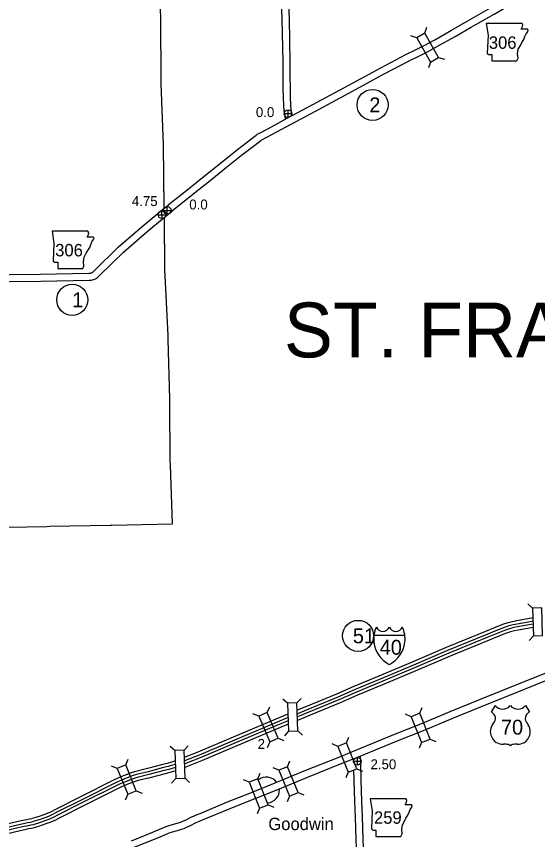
# Model space of a CAD drawing. Extents: x -939622 to -934222, y 1383701 to 1385301.
# Drawn here: x -935926.5 to -935859.9, y 1384265.5 to 1384370.6 of the extents above; entities that cross this region are included whole.
import ezdxf

# ---------------------------------------------------------------- set-up
doc = ezdxf.new("R2010")
doc.units = 0
for name, color, linetype in [('Default', 7, 'Continuous'), ('Level 10', 7, 'Continuous'), ('Level 15', 7, 'Continuous'), ('Level 19', 7, 'Continuous'), ('Level 2', 7, 'Continuous'), ('Level 20', 7, 'Continuous'), ('Level 21', 7, 'Continuous'), ('Level 22', 7, 'Continuous'), ('Level 23', 7, 'Continuous'), ('Level 24', 7, 'Continuous'), ('Level 25', 7, 'Continuous'), ('Level 26', 7, 'Continuous'), ('Level 27', 7, 'Continuous')]:
    doc.layers.add(name, color=color, linetype=linetype)

msp = doc.modelspace()

# ---------------------------------------------------------------- linework, layer by layer
at = {"layer": 'Level 10'}
for points in [[(-935888.64, 1384359.35), (-935883.54, 1384362.1), (-935879.93, 1384364.07), (-935876.73, 1384365.75), (-935875.49, 1384366.34), (-935874.39, 1384366.91), (-935873.06, 1384367.64), (-935870.9, 1384368.85), (-935868.92, 1384369.99), (-935865.92, 1384371.69), (-935863.35, 1384373.17), (-935861.24, 1384374.38), (-935858.17, 1384376.08)], [(-935888.21, 1384358.56), (-935883.11, 1384361.31), (-935879.5, 1384363.28), (-935876.33, 1384364.95), (-935875.09, 1384365.53), (-935873.97, 1384366.11), (-935872.63, 1384366.86), (-935870.45, 1384368.07), (-935868.47, 1384369.21), (-935865.48, 1384370.91), (-935862.9, 1384372.39), (-935860.8, 1384373.6), (-935857.73, 1384375.29)], [(-935892.7, 1384374.23), (-935892.57, 1384370.23), (-935892.47, 1384364.81), (-935892.47, 1384363.12), (-935892.44, 1384361.34), (-935892.43, 1384360.34), (-935892.36, 1384359.16), (-935892.28, 1384358.24), (-935892.18, 1384357.52)], [(-935891.8, 1384374.26), (-935891.67, 1384370.25), (-935891.57, 1384364.82), (-935891.57, 1384363.12), (-935891.54, 1384361.34), (-935891.53, 1384360.37), (-935891.46, 1384359.23), (-935891.38, 1384358.34), (-935891.33, 1384357.95)], [(-935907.1, 1384346.54), (-935904.51, 1384348.6), (-935902.07, 1384350.55), (-935900.23, 1384352.06), (-935898.27, 1384353.64), (-935896.57, 1384354.9), (-935895.86, 1384355.45), (-935895.73, 1384355.57), (-935895.54, 1384355.67), (-935894.28, 1384356.32), (-935891.9, 1384357.62), (-935888.64, 1384359.35)], [(-935906.54, 1384345.83), (-935903.94, 1384347.9), (-935901.51, 1384349.85), (-935899.67, 1384351.36), (-935897.72, 1384352.92), (-935896.02, 1384354.18), (-935895.28, 1384354.76), (-935895.21, 1384354.82), (-935895.13, 1384354.86), (-935893.85, 1384355.52), (-935891.47, 1384356.82), (-935888.21, 1384358.56)], [(-935907.59, 1384346.13), (-935907.1, 1384346.53)], [(-935941.44, 1384337.35), (-935939.37, 1384337.4), (-935931.39, 1384337.62), (-935923.4, 1384337.71), (-935917.23, 1384337.84), (-935917.05, 1384337.85), (-935916.96, 1384337.86), (-935916.9, 1384337.88), (-935916.85, 1384337.89), (-935916.81, 1384337.92), (-935916.75, 1384337.95), (-935916.68, 1384338), (-935916.64, 1384338.03), (-935916.51, 1384338.17), (-935913.44, 1384341.18), (-935910.41, 1384343.8), (-935908.13, 1384345.69), (-935907.6, 1384346.12)], [(-935907.55, 1384345.01), (-935906.53, 1384345.84)], [(-935941.8, 1384336.44), (-935939.34, 1384336.5), (-935931.37, 1384336.72), (-935923.38, 1384336.81), (-935917.2, 1384336.94), (-935916.95, 1384336.95), (-935916.78, 1384336.98), (-935916.66, 1384337.01), (-935916.52, 1384337.06), (-935916.36, 1384337.13), (-935916.26, 1384337.2), (-935916.14, 1384337.28), (-935916.01, 1384337.39), (-935915.87, 1384337.55), (-935912.83, 1384340.52), (-935909.82, 1384343.11), (-935907.56, 1384345), (-935907.56, 1384345)], [(-935881.93, 1384258.17), (-935882.01, 1384259.97), (-935882.08, 1384262.51), (-935882.21, 1384265.55), (-935882.28, 1384268.41), (-935882.36, 1384270.44), (-935882.44, 1384273.1), (-935882.49, 1384275.28), (-935882.53, 1384276.19)], [(-935883.41, 1384275.67), (-935883.41, 1384275.83)], [(-935882.83, 1384258.14), (-935882.91, 1384259.94), (-935882.98, 1384262.48), (-935883.11, 1384265.52), (-935883.18, 1384268.38), (-935883.26, 1384270.41), (-935883.34, 1384273.08), (-935883.37, 1384274.37)]]:
    msp.add_lwpolyline(points, dxfattribs=at)
at = {"layer": 'Level 15'}
for points in [[(-935843.98, 1384291.32), (-935846.17, 1384291.44), (-935846.53, 1384291.44), (-935846.73, 1384291.44), (-935846.97, 1384291.42), (-935847.15, 1384291.39), (-935847.34, 1384291.35), (-935847.54, 1384291.3), (-935847.76, 1384291.23), (-935848.14, 1384291.1), (-935851.1, 1384289.89), (-935856.52, 1384287.72), (-935861.98, 1384285.51), (-935867.46, 1384283.31), (-935871.13, 1384281.81), (-935874.67, 1384280.33), (-935878.31, 1384278.88), (-935883.16, 1384276.9), (-935885.23, 1384276.06)], [(-935843.95, 1384290.42), (-935846.2, 1384290.54), (-935846.53, 1384290.54), (-935846.68, 1384290.54), (-935846.87, 1384290.52), (-935847, 1384290.5), (-935847.12, 1384290.48), (-935847.29, 1384290.43), (-935847.49, 1384290.37), (-935847.82, 1384290.26), (-935850.76, 1384289.06), (-935856.18, 1384286.88), (-935861.64, 1384284.67), (-935867.12, 1384282.48), (-935870.79, 1384280.98), (-935874.33, 1384279.5), (-935877.97, 1384278.04), (-935882.82, 1384276.06), (-935884.9, 1384275.23)], [(-935885.23, 1384276.06), (-935889.78, 1384274.24), (-935893.46, 1384272.72), (-935896.5, 1384271.5), (-935899.55, 1384270.28), (-935903.08, 1384268.82), (-935903.46, 1384268.67), (-935903.93, 1384268.48), (-935904.26, 1384268.32), (-935904.55, 1384268.16), (-935904.86, 1384268.01), (-935905.19, 1384267.85), (-935905.43, 1384267.74), (-935905.69, 1384267.66), (-935906.19, 1384267.52), (-935907.04, 1384267.28), (-935907.42, 1384267.14), (-935907.92, 1384266.93), (-935909.03, 1384266.46), (-935911.85, 1384265.33)], [(-935884.9, 1384275.23), (-935889.44, 1384273.41), (-935893.12, 1384271.89), (-935896.16, 1384270.66), (-935899.21, 1384269.45), (-935902.75, 1384267.98), (-935903.13, 1384267.83), (-935903.56, 1384267.66), (-935903.84, 1384267.52), (-935904.13, 1384267.37), (-935904.47, 1384267.2), (-935904.81, 1384267.04), (-935905.11, 1384266.9), (-935905.43, 1384266.8), (-935905.94, 1384266.65), (-935906.76, 1384266.43), (-935907.1, 1384266.3), (-935907.57, 1384266.1), (-935908.69, 1384265.63), (-935911.51, 1384264.49)]]:
    msp.add_lwpolyline(points, dxfattribs=at)
at = {"layer": 'Level 19'}
for points in [[(-935860.51, 1384293.81), (-935860.67, 1384293.78), (-935862.62, 1384293.45), (-935863.13, 1384293.34), (-935863.72, 1384293.19), (-935864.4, 1384292.96), (-935865.31, 1384292.61), (-935866.56, 1384292.08), (-935871.57, 1384290.04), (-935875.93, 1384288.18), (-935880.18, 1384286.4), (-935883.37, 1384285.05), (-935885.6, 1384284.08)], [(-935860.5, 1384293.39), (-935860.59, 1384293.37), (-935862.54, 1384293.04), (-935863.03, 1384292.94), (-935863.6, 1384292.79), (-935864.26, 1384292.57), (-935865.16, 1384292.23), (-935866.41, 1384291.7), (-935871.41, 1384289.66), (-935875.77, 1384287.8), (-935880.02, 1384286.01), (-935883.21, 1384284.67), (-935885.44, 1384283.7)], [(-935860.49, 1384293.01), (-935860.53, 1384293), (-935862.47, 1384292.67), (-935862.95, 1384292.58), (-935863.49, 1384292.43), (-935864.14, 1384292.22), (-935865.01, 1384291.88), (-935866.26, 1384291.35), (-935871.26, 1384289.31), (-935875.63, 1384287.45), (-935879.88, 1384285.67), (-935883.06, 1384284.33), (-935885.29, 1384283.36)], [(-935860.47, 1384292.59), (-935862.4, 1384292.27), (-935862.85, 1384292.18), (-935863.38, 1384292.04), (-935864, 1384291.83), (-935864.86, 1384291.5), (-935866.1, 1384290.97), (-935871.1, 1384288.93), (-935875.47, 1384287.07), (-935879.72, 1384285.29), (-935882.9, 1384283.95), (-935885.12, 1384282.98)], [(-935885.59, 1384284.09), (-935889.42, 1384282.51), (-935890.62, 1384282.02)], [(-935885.43, 1384283.7), (-935889.26, 1384282.12), (-935890.59, 1384281.58)], [(-935885.29, 1384283.36), (-935889.12, 1384281.78), (-935890.58, 1384281.18)], [(-935885.13, 1384282.98), (-935888.96, 1384281.4), (-935890.57, 1384280.74)], [(-935891.8, 1384281.54), (-935893.36, 1384280.9), (-935897.99, 1384278.94), (-935903.31, 1384276.69), (-935905.06, 1384275.99)], [(-935891.77, 1384281.11), (-935893.2, 1384280.52), (-935897.83, 1384278.56), (-935903.16, 1384276.31), (-935905.01, 1384275.56)], [(-935891.76, 1384280.7), (-935893.06, 1384280.17), (-935897.69, 1384278.22), (-935903.01, 1384275.97), (-935904.98, 1384275.17)], [(-935891.76, 1384280.26), (-935892.9, 1384279.79), (-935897.53, 1384277.84), (-935902.86, 1384275.58), (-935904.99, 1384274.72), (-935904.99, 1384274.72)], [(-935906.22, 1384275.55), (-935906.31, 1384275.51), (-935906.83, 1384275.36), (-935907.23, 1384275.23), (-935907.79, 1384275.09), (-935909.76, 1384274.58), (-935911.26, 1384274.21), (-935911.69, 1384274.08), (-935911.98, 1384273.98), (-935912.35, 1384273.84), (-935912.84, 1384273.64), (-935913.12, 1384273.53), (-935913.55, 1384273.34), (-935914.1, 1384273.09), (-935918.31, 1384270.98), (-935921.68, 1384269.28), (-935921.99, 1384269.11), (-935922.24, 1384268.99), (-935922.48, 1384268.88), (-935922.76, 1384268.77), (-935923.13, 1384268.65), (-935923.59, 1384268.48), (-935924.04, 1384268.34), (-935924.36, 1384268.25), (-935924.57, 1384268.16), (-935924.81, 1384268.12), (-935925.16, 1384268.05), (-935925.67, 1384267.94), (-935926.28, 1384267.81), (-935928.08, 1384267.39)], [(-935906.19, 1384275.12), (-935906.71, 1384274.97), (-935907.12, 1384274.84), (-935907.69, 1384274.7), (-935909.66, 1384274.18), (-935911.16, 1384273.81), (-935911.57, 1384273.69), (-935911.84, 1384273.6), (-935912.2, 1384273.45), (-935912.68, 1384273.26), (-935912.96, 1384273.15), (-935913.38, 1384272.96), (-935913.92, 1384272.72), (-935918.12, 1384270.61), (-935921.49, 1384268.92), (-935921.8, 1384268.75), (-935922.06, 1384268.62), (-935922.33, 1384268.5), (-935922.63, 1384268.38), (-935922.99, 1384268.27), (-935923.45, 1384268.09), (-935923.92, 1384267.95), (-935924.22, 1384267.86), (-935924.45, 1384267.77), (-935924.73, 1384267.71), (-935925.08, 1384267.64), (-935925.58, 1384267.54), (-935926.19, 1384267.41), (-935927.99, 1384266.99)], [(-935906.17, 1384274.73), (-935906.6, 1384274.61), (-935907.02, 1384274.48), (-935907.6, 1384274.33), (-935909.56, 1384273.82), (-935911.06, 1384273.45), (-935911.45, 1384273.33), (-935911.71, 1384273.24), (-935912.06, 1384273.11), (-935912.54, 1384272.91), (-935912.82, 1384272.8), (-935913.23, 1384272.62), (-935913.76, 1384272.38), (-935917.95, 1384270.28), (-935921.32, 1384268.59), (-935921.63, 1384268.41), (-935921.9, 1384268.28), (-935922.18, 1384268.15), (-935922.5, 1384268.03), (-935922.87, 1384267.91), (-935923.33, 1384267.74), (-935923.81, 1384267.59), (-935924.1, 1384267.5), (-935924.35, 1384267.4), (-935924.66, 1384267.34), (-935925, 1384267.27), (-935925.5, 1384267.17), (-935926.1, 1384267.04), (-935927.91, 1384266.62)], [(-935906.19, 1384274.3), (-935906.48, 1384274.21), (-935906.91, 1384274.08), (-935907.5, 1384273.93), (-935909.46, 1384273.42), (-935910.95, 1384273.05), (-935911.33, 1384272.94), (-935911.57, 1384272.86), (-935911.91, 1384272.72), (-935912.39, 1384272.53), (-935912.66, 1384272.42), (-935913.06, 1384272.25), (-935913.58, 1384272.01), (-935917.77, 1384269.91), (-935921.12, 1384268.22), (-935921.43, 1384268.05), (-935921.73, 1384267.9), (-935922.02, 1384267.77), (-935922.37, 1384267.64), (-935922.73, 1384267.52), (-935923.2, 1384267.35), (-935923.69, 1384267.2), (-935923.96, 1384267.11), (-935924.23, 1384267.01), (-935924.57, 1384266.94), (-935924.92, 1384266.87), (-935925.42, 1384266.77), (-935926.01, 1384266.64), (-935927.82, 1384266.22)]]:
    msp.add_lwpolyline(points, dxfattribs=at)
at = {"layer": 'Level 2'}
for points in [[(-935908.06, 1384370.32), (-935908.28, 1384378.11), (-935908.46, 1384386.27), (-935908.59, 1384394.14), (-935908.59, 1384394.42), (-935908.86, 1384402.69), (-935909.1, 1384410.16)], [(-935908.06, 1384370.32), (-935908.28, 1384378.11), (-935908.46, 1384386.27), (-935908.56, 1384392.46)], [(-935907.6, 1384346.19), (-935907.72, 1384354.17), (-935908.02, 1384362.04), (-935908.02, 1384362.44), (-935908.06, 1384370.32)], [(-935907.61, 1384346.3), (-935907.72, 1384354.17), (-935908.02, 1384362.04), (-935908.02, 1384362.44), (-935908.06, 1384370.32)], [(-935937.67, 1384305.16), (-935930.57, 1384305.38), (-935930.14, 1384305.36), (-935922.59, 1384305.51), (-935922.21, 1384305.52), (-935914.51, 1384305.64), (-935914.3, 1384305.65), (-935906.55, 1384305.83), (-935906.81, 1384313.38), (-935906.84, 1384313.88), (-935906.89, 1384321.29), (-935906.89, 1384321.77), (-935907.09, 1384329.35), (-935907.09, 1384329.86), (-935907.5, 1384337.49), (-935907.52, 1384338.2), (-935907.57, 1384344.78)], [(-935937.66, 1384305.16), (-935930.57, 1384305.38), (-935930.14, 1384305.36), (-935922.59, 1384305.51), (-935922.21, 1384305.52), (-935914.51, 1384305.64), (-935914.3, 1384305.65), (-935906.55, 1384305.83), (-935906.81, 1384313.38), (-935906.84, 1384313.88), (-935906.89, 1384321.29), (-935906.89, 1384321.77), (-935907.09, 1384329.35), (-935907.09, 1384329.86), (-935907.5, 1384337.49), (-935907.52, 1384338.2), (-935907.57, 1384344.98)]]:
    msp.add_lwpolyline(points, dxfattribs=at)
at = {"layer": 'Level 20'}
for p, q in [((-935874.3, 1384368.48), (-935874.08, 1384369.24)), ((-935875.34, 1384367.9), (-935876.1, 1384368.12)), ((-935873.61, 1384364.79), (-935873.83, 1384364.03)), ((-935872.57, 1384365.36), (-935871.81, 1384365.15)), ((-935860.57, 1384295.08), (-935861.14, 1384295.62)), ((-935860.45, 1384291.52), (-935861, 1384290.94)), ((-935890.67, 1384282.97), (-935890.13, 1384283.55)), ((-935894.44, 1384281.73), (-935894.14, 1384282.46)), ((-935891.86, 1384282.92), (-935892.44, 1384283.46)), ((-935895.53, 1384281.27), (-935896.27, 1384281.56)), ((-935876.06, 1384281.21), (-935876.79, 1384281.52)), ((-935874.96, 1384281.65), (-935874.64, 1384282.38)), ((-935891.72, 1384279.36), (-935892.26, 1384278.78)), ((-935890.54, 1384279.4), (-935889.96, 1384278.87)), ((-935893.05, 1384278.45), (-935892.31, 1384278.15)), ((-935884.32, 1384277.87), (-935884.01, 1384278.59)), ((-935873.64, 1384278.34), (-935872.91, 1384278.02)), ((-935906.26, 1384276.88), (-935906.84, 1384277.42)), ((-935905.08, 1384276.92), (-935904.54, 1384277.5)), ((-935894.14, 1384277.98), (-935894.44, 1384277.25)), ((-935885.42, 1384277.42), (-935886.15, 1384277.74)), ((-935874.74, 1384277.9), (-935875.05, 1384277.17)), ((-935912.52, 1384275.05), (-935912.21, 1384275.77)), ((-935891.86, 1384274.82), (-935891.56, 1384275.56)), ((-935913.62, 1384274.6), (-935914.35, 1384274.91)), ((-935892.96, 1384274.37), (-935893.69, 1384274.67)), ((-935884.1, 1384274.12), (-935884.41, 1384273.39)), ((-935882.99, 1384274.56), (-935882.27, 1384274.24)), ((-935906.14, 1384273.32), (-935906.68, 1384272.74)), ((-935904.95, 1384273.36), (-935904.37, 1384272.82)), ((-935896.76, 1384272.83), (-935897.49, 1384273.14)), ((-935895.66, 1384273.27), (-935895.35, 1384274)), ((-935912.28, 1384271.3), (-935912.59, 1384270.57)), ((-935911.18, 1384271.74), (-935910.45, 1384271.44)), ((-935891.6, 1384271.08), (-935891.9, 1384270.35)), ((-935890.5, 1384271.53), (-935889.77, 1384271.23)), ((-935894.33, 1384269.97), (-935893.6, 1384269.66)), ((-935895.43, 1384269.52), (-935895.74, 1384268.79))]:
    msp.add_line(p, q, dxfattribs=at)
for points in [[(-935875.34, 1384367.9), (-935873.61, 1384364.79), (-935872.57, 1384365.36), (-935874.3, 1384368.48)], [(-935860.57, 1384295.08), (-935860.45, 1384291.52), (-935859.27, 1384291.56), (-935859.38, 1384295.12)], [(-935891.86, 1384282.92), (-935891.72, 1384279.36), (-935890.54, 1384279.4), (-935890.67, 1384282.97)], [(-935895.53, 1384281.27), (-935894.14, 1384277.98), (-935893.05, 1384278.45), (-935894.44, 1384281.73)], [(-935876.06, 1384281.21), (-935874.74, 1384277.9), (-935873.64, 1384278.34), (-935874.96, 1384281.65)], [(-935885.42, 1384277.42), (-935884.1, 1384274.12), (-935882.99, 1384274.56), (-935884.32, 1384277.87)], [(-935906.26, 1384276.88), (-935906.14, 1384273.32), (-935904.95, 1384273.36), (-935905.08, 1384276.92)], [(-935913.62, 1384274.6), (-935912.28, 1384271.3), (-935911.18, 1384271.74), (-935912.52, 1384275.05)], [(-935890.5, 1384271.53), (-935891.86, 1384274.82), (-935892.96, 1384274.37), (-935891.6, 1384271.08)], [(-935894.33, 1384269.97), (-935895.66, 1384273.27), (-935896.76, 1384272.83), (-935895.43, 1384269.52)]]:
    msp.add_lwpolyline(points, close=True, dxfattribs=at)
at = {"layer": 'Level 21'}
for points in [[(-935866.47, 1384369.73), (-935866.24, 1384368.21), (-935866.34, 1384365.9), (-935866.14, 1384365.77), (-935865.76, 1384365.77), (-935865.76, 1384364.96), (-935862.56, 1384364.96), (-935862.41, 1384365.29), (-935862.46, 1384365.82), (-935862.38, 1384366.43), (-935862.1, 1384366.91), (-935861.92, 1384367.27), (-935861.67, 1384367.65), (-935861.52, 1384368.05), (-935861.39, 1384368.38), (-935861.16, 1384368.66), (-935861.11, 1384368.84), (-935861.21, 1384368.97), (-935862, 1384368.97), (-935861.82, 1384369.32), (-935861.8, 1384369.55), (-935861.9, 1384369.73)], [(-935921.93, 1384343.18), (-935921.7, 1384341.66), (-935921.8, 1384339.35), (-935921.6, 1384339.22), (-935921.22, 1384339.22), (-935921.22, 1384338.41), (-935918.02, 1384338.41), (-935917.87, 1384338.74), (-935917.92, 1384339.27), (-935917.85, 1384339.88), (-935917.57, 1384340.37), (-935917.39, 1384340.72), (-935917.13, 1384341.1), (-935916.98, 1384341.51), (-935916.86, 1384341.84), (-935916.63, 1384342.12), (-935916.58, 1384342.29), (-935916.68, 1384342.42), (-935917.46, 1384342.42), (-935917.29, 1384342.78), (-935917.26, 1384343), (-935917.37, 1384343.18)], [(-935881.28, 1384270.7), (-935881.05, 1384269.18), (-935881.15, 1384266.87), (-935880.95, 1384266.74), (-935880.57, 1384266.74), (-935880.57, 1384265.93), (-935877.37, 1384265.93), (-935877.22, 1384266.26), (-935877.27, 1384266.79), (-935877.19, 1384267.4), (-935876.91, 1384267.88), (-935876.74, 1384268.24), (-935876.48, 1384268.62), (-935876.33, 1384269.03), (-935876.2, 1384269.36), (-935875.98, 1384269.64), (-935875.92, 1384269.81), (-935876.03, 1384269.94), (-935876.81, 1384269.94), (-935876.64, 1384270.3), (-935876.61, 1384270.52), (-935876.72, 1384270.7)]]:
    msp.add_lwpolyline(points, close=True, dxfattribs=at)
at = {"layer": 'Level 22'}
for p, q in [((-935865.32, 1384282.62), (-935865.84, 1384281.82)), ((-935861.46, 1384282.62), (-935860.94, 1384281.82))]:
    msp.add_line(p, q, dxfattribs=at)
for centre, radius, start, end in [((-935864.36, 1384283.44), 1.26, 220.075, 319.6701), ((-935862.43, 1384283.44), 1.26, 220.3299, 319.925), ((-935866.52, 1384280.66), 1.35, 30.7809, 59.9883), ((-935860.26, 1384280.66), 1.35, 120.0117, 149.2191), ((-935863.81, 1384279.12), 2.16, 138.9565, 162.6913), ((-935866.22, 1384281.01), 0.925, 328.8105, 21.2108), ((-935860.56, 1384281.01), 0.925, 158.7892, 211.1895), ((-935862.98, 1384279.12), 2.16, 17.3087, 41.0435), ((-935864.52, 1384279.29), 1.43, 160.9576, 197.3819), ((-935862.27, 1384279.29), 1.43, 342.6181, 19.0424), ((-935864.29, 1384279.3), 1.65, 195.1074, 237.1312), ((-935862.5, 1384279.3), 1.65, 302.8688, 344.8926), ((-935864.25, 1384279.82), 2.12, 244.0771, 269.5779), ((-935864.21, 1384273.82), 3.88, 81.1942, 90.9539), ((-935863.72, 1384277.3), 0.372, 28.0342, 72.9864), ((-935863.06, 1384277.3), 0.372, 107.0136, 151.9658), ((-935862.58, 1384273.82), 3.88, 89.0461, 98.8058), ((-935862.53, 1384279.82), 2.12, 270.4221, 295.9229)]:
    msp.add_arc(centre, radius, start, end, dxfattribs=at)
at = {"layer": 'Level 23'}
msp.add_line((-935880.81, 1384291.61), (-935876.88, 1384291.61), dxfattribs=at)
for centre, radius, start, end in [((-935877.16, 1384291.1), 3.69, 155.2204, 185.7928), ((-935879.68, 1384292.99), 0.899, 202.1459, 337.3414), ((-935878.02, 1384292.99), 0.899, 202.6586, 337.8541), ((-935880.53, 1384291.1), 3.69, 354.2072, 24.7796), ((-935877.23, 1384291.13), 3.63, 186.3923, 243.4571), ((-935880.47, 1384291.13), 3.63, 296.5429, 353.6077)]:
    msp.add_arc(centre, radius, start, end, dxfattribs=at)
at = {"layer": 'Level 24'}
for start, end in [(38.3621, 128.5779), (274.1503, 2.5687)]:
    msp.add_arc((-935894.54, 1384271.84), 1.65, start, end, dxfattribs=at)
at = {"layer": 'Level 26'}
for p, q in [((-935892.28, 1384358.21), (-935891.3, 1384358.21)), ((-935891.79, 1384357.72), (-935891.79, 1384358.7)), ((-935907.89, 1384344.8), (-935907.91, 1384345.78)), ((-935907.71, 1384345.84), (-935906.73, 1384345.85)), ((-935907.22, 1384345.35), (-935907.22, 1384346.33)), ((-935908.39, 1384345.28), (-935907.41, 1384345.3)), ((-935883.42, 1384275.52), (-935882.44, 1384275.53)), ((-935882.93, 1384275.03), (-935882.93, 1384276.01))]:
    msp.add_line(p, q, dxfattribs=at)
for centre in [(-935891.79, 1384358.21), (-935907.9, 1384345.29), (-935907.22, 1384345.84), (-935882.93, 1384275.52)]:
    msp.add_circle(centre, 0.488, dxfattribs=at)
at = {"layer": 'Level 27'}
for centre in [(-935880.99, 1384359.32), (-935919.37, 1384334.43), (-935882.84, 1384291.53)]:
    msp.add_circle(centre, 1.98, dxfattribs=at)

# ---------------------------------------------------------------- texts
at = {"layer": 'Default'}
msp.add_text('ST. FRANCIS', height=7, dxfattribs=at).set_placement((-935892.31, 1384327.08))
at = {"layer": 'Level 20'}
msp.add_text('2', height=1.27, dxfattribs=at).set_placement((-935895.68, 1384277.1))
at = {"layer": 'Level 21'}
for s, p in [('306', (-935866.14, 1384366.48)), ('306', (-935921.54, 1384339.98)), ('259', (-935880.81, 1384267.54))]:
    msp.add_text(s, height=1.584, dxfattribs=at).set_placement(p)
at = {"layer": 'Level 22'}
msp.add_text('70', height=1.901, dxfattribs=at).set_placement((-935864.59, 1384278.92))
at = {"layer": 'Level 23'}
msp.add_text('40', height=1.901, dxfattribs=at).set_placement((-935880.08, 1384289.12))
at = {"layer": 'Level 24'}
msp.add_text('Goodwin', height=1.584, dxfattribs=at).set_placement((-935894.31, 1384266.73))
at = {"layer": 'Level 25'}
for s, p in [('0.0', (-935895.9, 1384357.76)), ('4.75', (-935911.75, 1384346.4)), ('0.0', (-935904.41, 1384345.97)), ('2.50', (-935881.26, 1384274.5))]:
    msp.add_text(s, height=1.267, dxfattribs=at).set_placement(p)
at = {"layer": 'Level 27'}
for s, height, p in [('2', 1.9, (-935881.41, 1384358.37)), ('1', 1.9, (-935919.37, 1384333.48)), ('51', 1.901, (-935883.51, 1384290.58))]:
    msp.add_text(s, height=height, dxfattribs=at).set_placement(p)

doc.saveas('drawing.dxf')
